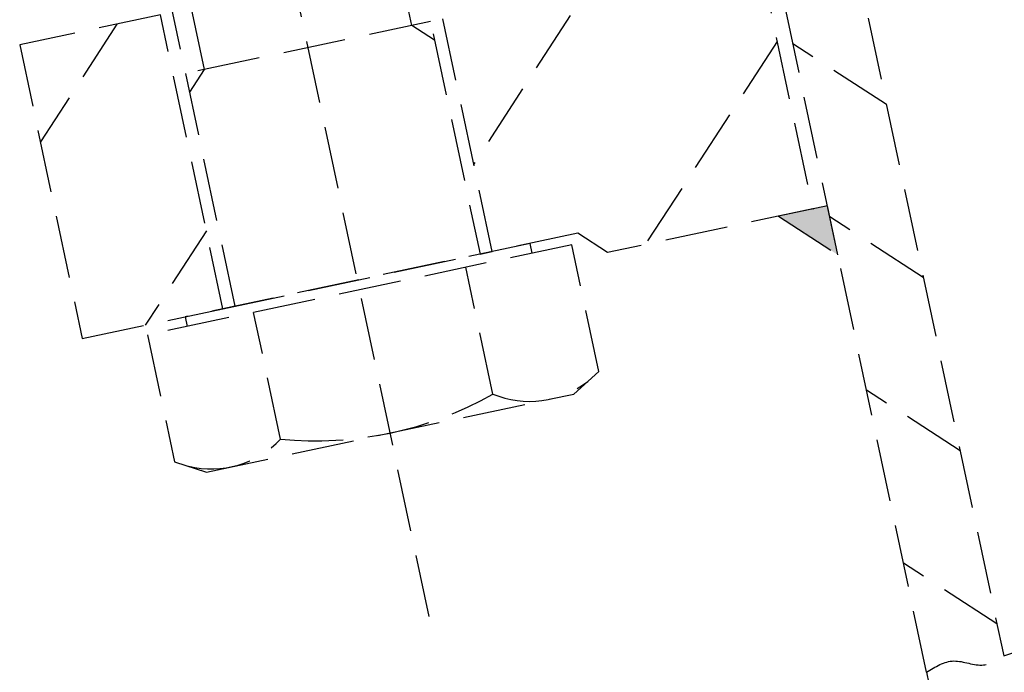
# Model space of a CAD drawing. Header units: millimetres. Extents: x -50096 to 615650, y 194565 to 243945.
# Tile 316 of 354: x 260971 to 261049, y 221204 to 221256. Entities that reach past the tile are written whole.
import ezdxf

# ---------------------------------------------------------------- set-up
doc = ezdxf.new("R2010")
doc.units = ezdxf.units.MM
doc.linetypes.add('ГТО-1 Пунктир', pattern=[7, 5, -2])
doc.layers.add('ГТО-2_Размеры_035', color=2, linetype='Continuous', lineweight=35)
doc.layers.add('ОГОС_Пунктир_025', color=151, linetype='ГТО-1 Пунктир', lineweight=25)

# ---------------------------------------------------------------- blocks, each defined once
blk = doc.blocks.new('ОГСО_Затвор_План')
at = {"layer": 'ОГОС_Пунктир_025'}
for p, q in [((-1051.67, -241), (-1051.67, -128.5)), ((-1061.67, -213.5), (-1061.67, -167.5)), ((-1060.137, -194.5), (-1060.137, -167.5)), ((-1043.204, -194.5), (-1043.204, -167.5)), ((-1041.67, -167.5), (-1041.67, -213.5)), ((-1014.92, -187.5), (-1014.92, -215.5)), ((-1062.67, -189.5), (-1074.17, -189.5)), ((-1074.17, -189.5), (-1074.17, -213.5)), ((-1066.238, -189.5), (-1074.17, -197.432)), ((-1062.67, -213.5), (-1062.67, -189.5)), ((-1040.67, -213.5), (-1040.67, -189.5)), ((-1025.712, -191.4), (-1040.67, -206.358)), ((-1061.67, -196.034), (-1060.137, -194.5)), ((-1041.67, -194.5), (-1061.67, -194.5)), ((-1041.67, -196.034), (-1043.204, -194.5)), ((-1013.72, -253.613), (-1013.72, -194.5)), ((-1007.42, -194.5), (-1007.42, -253.613)), ((-1014.92, -201.821), (-1028.599, -215.5)), ((-1007.42, -208.565), (-1013.72, -202.265)), ((-1062.67, -207.145), (-1069.025, -213.5)), ((-1074.17, -213.5), (-1062.67, -213.5)), ((-1037.575, -213.5), (-1065.765, -213.5)), ((-1065.765, -213.5), (-1065.765, -214.3)), ((-1062.67, -213.5), (-1040.67, -213.5)), ((-1062.67, -213.5), (-1040.67, -213.5)), ((-1062.67, -213.5), (-1040.67, -213.5)), ((-1061.67, -213.5), (-1062.67, -213.5)), ((-1040.67, -213.5), (-1041.67, -213.5)), ((-1033.67, -213.5), (-1040.67, -213.5)), ((-1037.575, -214.3), (-1037.575, -213.5)), ((-1031.67, -215.5), (-1033.67, -213.5)), ((-1068.995, -214.3), (-1068.995, -224.658)), ((-1034.345, -214.3), (-1068.995, -214.3)), ((-1060.335, -224.658), (-1060.335, -214.3)), ((-1043.006, -224.658), (-1043.006, -214.3)), ((-1034.345, -224.658), (-1034.345, -214.3)), ((-1014.92, -215.5), (-1031.67, -215.5)), ((-1017.72, -215.5), (-1013.72, -219.5)), ((-1013.72, -215.5), (-1017.72, -215.5)), ((-1014.92, -215.5), (-1014.852, -215.5)), ((-1013.72, -219.5), (-1013.72, -215.5)), ((-1007.42, -222.707), (-1013.72, -216.407)), ((-1068.995, -224.658), (-1066.67, -226)), ((-1036.67, -226), (-1034.345, -224.658)), ((-1066.67, -226), (-1036.67, -226)), ((-1007.42, -236.849), (-1013.72, -230.549)), ((-1007.42, -250.991), (-1013.72, -244.691)), ((-1013.72, -253.613), (-1013.72, -995.001))]:
    blk.add_line(p, q, dxfattribs=at)
for centre, radius, start, end in [((-1064.665, -218.345), 7.655, 244.44687, 304.44687), ((-1051.67, -197.364), 28.636, 252.38753, 287.61247), ((-1038.675, -218.345), 7.655, 235.55313, 295.55313)]:
    blk.add_arc(centre, radius, start, end, dxfattribs=at)
for points in [[(-1007.42, -253.613), (-982.075, -252.025), (-954.385, -255.212), (-919.782, -252.106), (-904.17, -253.613), (-881.147, -255.851), (-847.515, -251.43), (-818.336, -255.538), (-800.92, -253.613)], [(-1013.72, -253.613), (-1011.4, -253.182), (-1009.144, -253.988), (-1007.42, -253.613)]]:
    blk.add_spline(points, degree=3, dxfattribs=at)
blk.add_solid([(-1017.72, -215.5), (-1013.72, -215.5), (-1013.72, -219.5)], dxfattribs=at)
blk = doc.blocks.new('A$C1AA538EC')
at = {"layer": 'ГТО-2_Размеры_035', "rotation": 11.99999999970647}
blk.add_blockref('ОГСО_Затвор_План', (6013.364, -11100.071), dxfattribs=at)

msp = doc.modelspace()

# ---------------------------------------------------------------- block references
at = {"layer": 'ГТО-2_Размеры_035'}
msp.add_blockref('A$C1AA538EC', (255968.45, 232762.782), dxfattribs=at)

doc.saveas('drawing.dxf')
